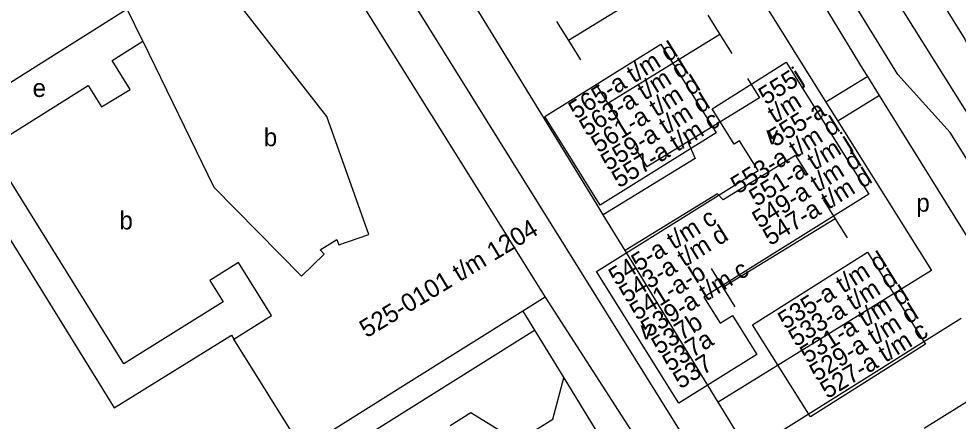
# Model space of a CAD drawing. Extents: x 159294 to 161936, y 384538 to 386517.
# Drawn here: x 159593.5 to 159801.9, y 385589.6 to 385678.8 of the extents above; entities that cross this region are included whole.
import ezdxf

# ---------------------------------------------------------------- set-up
doc = ezdxf.new("R2010")
doc.units = 0
for name, color, linetype in [('BLT_Basislijn', 7, 'Continuous'), ('BLT_Bebouwing', 7, 'Continuous'), ('BLT_Centroide', 7, 'Continuous'), ('BLT_Huisnummer_reeks', 7, 'Continuous'), ('BLT_Huisnummer_zonder_bebouwing', 7, 'Continuous'), ('BLT_Onderverdeling_panden', 7, 'Continuous'), ('BLT_Plantopo', 7, 'Continuous')]:
    doc.layers.add(name, color=color, linetype=linetype)

msp = doc.modelspace()

# ---------------------------------------------------------------- linework, layer by layer
at = {"layer": 'BLT_Basislijn'}
for p, q in [((159695.57, 385783.34), (159772.56, 385660.32)), ((159740.31, 385689.22), (159715.43, 385673.94)), ((159721.68, 385637.69), (159694.7, 385681.62)), ((159749.02, 385675.32), (159724.13, 385660.03)), ((159755.15, 385665.51), (159757.8, 385661.28)), ((159781.81, 385666), (159772.56, 385660.32)), ((159757.8, 385661.28), (159741.91, 385651.52)), ((159772.56, 385660.32), (159775.21, 385656.08)), ((159784.45, 385661.75), (159775.21, 385656.08)), ((159814.35, 385613.59), (159784.45, 385661.75)), ((159775.21, 385656.08), (159795.95, 385622.95)), ((159730.17, 385650.17), (159732.82, 385645.93)), ((159741.91, 385651.52), (159732.82, 385645.93)), ((159765.8, 385648.49), (159749.78, 385638.65)), ((159723.14, 385635.31), (159721.68, 385637.69)), ((159727.99, 385627.43), (159723.14, 385635.31)), ((159774.59, 385634.46), (159749.7, 385619.18)), ((159730.28, 385623.69), (159727.99, 385627.43)), ((159748.67, 385593.75), (159730.28, 385623.69)), ((159795.95, 385622.95), (159748.67, 385593.75)), ((159705.31, 385613.95), (159707.88, 385609.78)), ((159793.09, 385606.49), (159802.55, 385612.41)), ((159598.52, 385541.26), (159707.88, 385609.78)), ((159707.88, 385609.78), (159714.38, 385599.19)), ((159784.28, 385600.97), (159793.09, 385606.49)), ((159755.36, 385582.86), (159784.28, 385600.97)), ((159794.33, 385588), (159814.08, 385600.35)), ((159714.38, 385599.19), (159724.05, 385583.45)), ((159755.36, 385582.86), (159748.67, 385593.75)), ((159689.18, 385588.6), (159693.78, 385591.49))]:
    msp.add_line(p, q, dxfattribs=at)
for points in [[(159672.14, 385864.36), (159718.49, 385792.26), (159734.77, 385768.17), (159772.32, 385708.21), (159809.55, 385648.76), (159856.03, 385574.41), (159873.73, 385548.57), (159892.72, 385518.61)], [(159879.9, 385516.8), (159880.33, 385519.48), (159867.2, 385540.44), (159859.25, 385553.53), (159846.62, 385579.07), (159838.32, 385592.49), (159800.14, 385653.57), (159788.51, 385666.46), (159777.48, 385684.4), (159767.2, 385706.17), (159746.01, 385740.12), (159700.77, 385806.77), (159672.01, 385848.87)], [(159722.65, 385801.89), (159732.54, 385782.95), (159752.05, 385751.03), (159780.98, 385704.72), (159792.12, 385692.39), (159803.4, 385674.29), (159814.16, 385651.74), (159831.62, 385623.7)], [(159781.81, 385666), (159780.88, 385667.5), (159761.1, 385700), (159741.96, 385730.52), (159703.93, 385788.12)], [(159741.91, 385584.69), (159666.45, 385705.74), (159638.52, 385750.25), (159635, 385754.67), (159628.87, 385757.54), (159627.42, 385757.34), (159627.1, 385750.84), (159627.58, 385748.36), (159659.64, 385697.98)], [(159617.52, 385680.89), (159576, 385654.85), (159614.62, 385592.53), (159640.63, 385608.65), (159641.17, 385607.77)], [(159746.36, 385679.56), (159749.02, 385675.32)], [(159712.78, 385678.18), (159715.43, 385673.94)], [(159749.02, 385675.32), (159751.67, 385671.08)], [(159715.43, 385673.94), (159718.08, 385669.7)], [(159784.45, 385661.75), (159781.81, 385666)], [(159721.48, 385664.27), (159724.13, 385660.03)], [(159724.13, 385660.03), (159726.78, 385655.8)], [(159741.91, 385651.52), (159743.54, 385647.83), (159723.14, 385635.31)], [(159765.8, 385648.49), (159768.46, 385644.25)], [(159749.78, 385638.65), (159748.45, 385639.99), (159727.99, 385627.43)], [(159771.93, 385638.7), (159774.59, 385634.46)], [(159774.59, 385634.46), (159777.24, 385630.22)], [(159747.05, 385623.41), (159749.7, 385619.18)], [(159749.7, 385619.18), (159752.35, 385614.94)], [(159710.24, 385617.03), (159734.18, 385579.86)], [(159693.78, 385591.49), (159702.05, 385586.43), (159705.29, 385585.89), (159711.93, 385590), (159714.38, 385599.19)]]:
    msp.add_lwpolyline(points, dxfattribs=at)
at = {"layer": 'BLT_Bebouwing'}
for p, q in [((159710.24, 385617.03), (159705.31, 385613.95)), ((159705.31, 385613.95), (159678.81, 385597.39)), ((159678.81, 385597.39), (159656.4, 385583.38))]:
    msp.add_line(p, q, dxfattribs=at)
for points in [[(159659.64, 385697.98), (159710.24, 385617.03)], [(159620.97, 385673.83), (159617.52, 385680.89)], [(159641.17, 385607.77), (159649.52, 385612.99), (159642.19, 385624.73), (159635.84, 385620.76), (159638.78, 385616.05), (159616.79, 385602.3), (159586.87, 385650.24), (159608.84, 385663.98), (159611.79, 385659.25), (159618.18, 385663.13), (159614.16, 385669.57), (159620.97, 385673.83)], [(159656.4, 385583.38), (159641.17, 385607.77)]]:
    msp.add_lwpolyline(points, dxfattribs=at)
at = {"layer": 'BLT_Onderverdeling_panden'}
msp.add_lwpolyline([(159620.97, 385673.83), (159636.77, 385641.45), (159656.21, 385621.69), (159661.24, 385626.62), (159660.34, 385627.53), (159664.04, 385629.86), (159664.48, 385628.63), (159671.1, 385630.98), (159661.84, 385657.1), (159639.66, 385685.5)], dxfattribs=at)
at = {"layer": 'BLT_Plantopo'}
for points in [[(159710.19, 385657.1), (159735.91, 385673.18), (159748.19, 385653.53), (159722.46, 385637.46)], [(159747.27, 385658.83), (159763.75, 385669.14), (159782.04, 385639.92), (159745.49, 385617.05), (159749.1, 385611.29), (159751.83, 385613), (159757.23, 385604.38), (159739.94, 385593.55), (159721.66, 385622.74), (159757.5, 385645.18), (159753.4, 385651.74), (159752.18, 385650.98)], [(159756.26, 385610.9), (159781.74, 385627.03), (159794.64, 385606.67), (159769.15, 385590.53)]]:
    msp.add_lwpolyline(points, close=True, dxfattribs=at)

# ---------------------------------------------------------------- texts
at = {"layer": 'BLT_Centroide'}
for s, p in [('e', (159596.52, 385661.45)), ('b', (159647.82, 385650.53)), ('v', (159759.3, 385650.96)), ('p', (159792.61, 385636.01)), ('b', (159615.79, 385632.08)), ('v', (159731.39, 385607.74))]:
    msp.add_text(s, height=4, dxfattribs=at).set_placement(p)
at = {"layer": 'BLT_Huisnummer_reeks'}
msp.add_text('525-0101 t/m 1204', height=4, rotation=31.1529, dxfattribs=at).set_placement((159670.62, 385607.93))
at = {"layer": 'BLT_Huisnummer_zonder_bebouwing'}
for s, rotation, p in [('565-a t/m d', 31.9529, (159717.06, 385656.39)), ('563-a t/m d', 31.9529, (159719.45, 385652.58)), ('561-a t/m d', 31.9529, (159722.07, 385648.91)), ('555j', 31.9529, (159759.2, 385659.56)), ('559-a t/m d', 31.9529, (159724.21, 385644.94)), ('t/m', 31.9529, (159761.19, 385655.51)), ('555-a', 31.9529, (159761.27, 385650.25)), ('557-a t/m c', 31.9529, (159726.64, 385641.15)), ('553-a t/m d', 31.9529, (159753.03, 385639.81)), ('551-a t/m j', 31.9529, (159757.1, 385637.04)), ('549-a t/m d', 31.9529, (159757.8, 385632.17)), ('547-a t/m d', 31.9529, (159760.18, 385628.36)), ('545-a t/m c', 31.9529, (159725.94, 385619.48)), ('543-a t/m d', 31.9529, (159728.28, 385615.63)), ('535-a t/m d', 32.0529, (159763.51, 385609.78)), ('541-a-b', 31.9529, (159730.61, 385611.78)), ('539-a t/m c', 31.9529, (159733.09, 385608.02)), ('533-a t/m d', 32.0529, (159765.85, 385605.94)), ('531-a t/m d', 32.0529, (159768.41, 385602.24)), ('529-a t/m d', 32.0529, (159770.51, 385598.24)), ('537b', 31.9529, (159735.46, 385604.2)), ('527-a t/m c', 32.0529, (159772.89, 385594.42)), ('537a', 31.9529, (159737.88, 385600.41)), ('537', 31.9529, (159740.25, 385596.58))]:
    msp.add_text(s, height=4, rotation=rotation, dxfattribs=at).set_placement(p)

doc.saveas('drawing.dxf')
